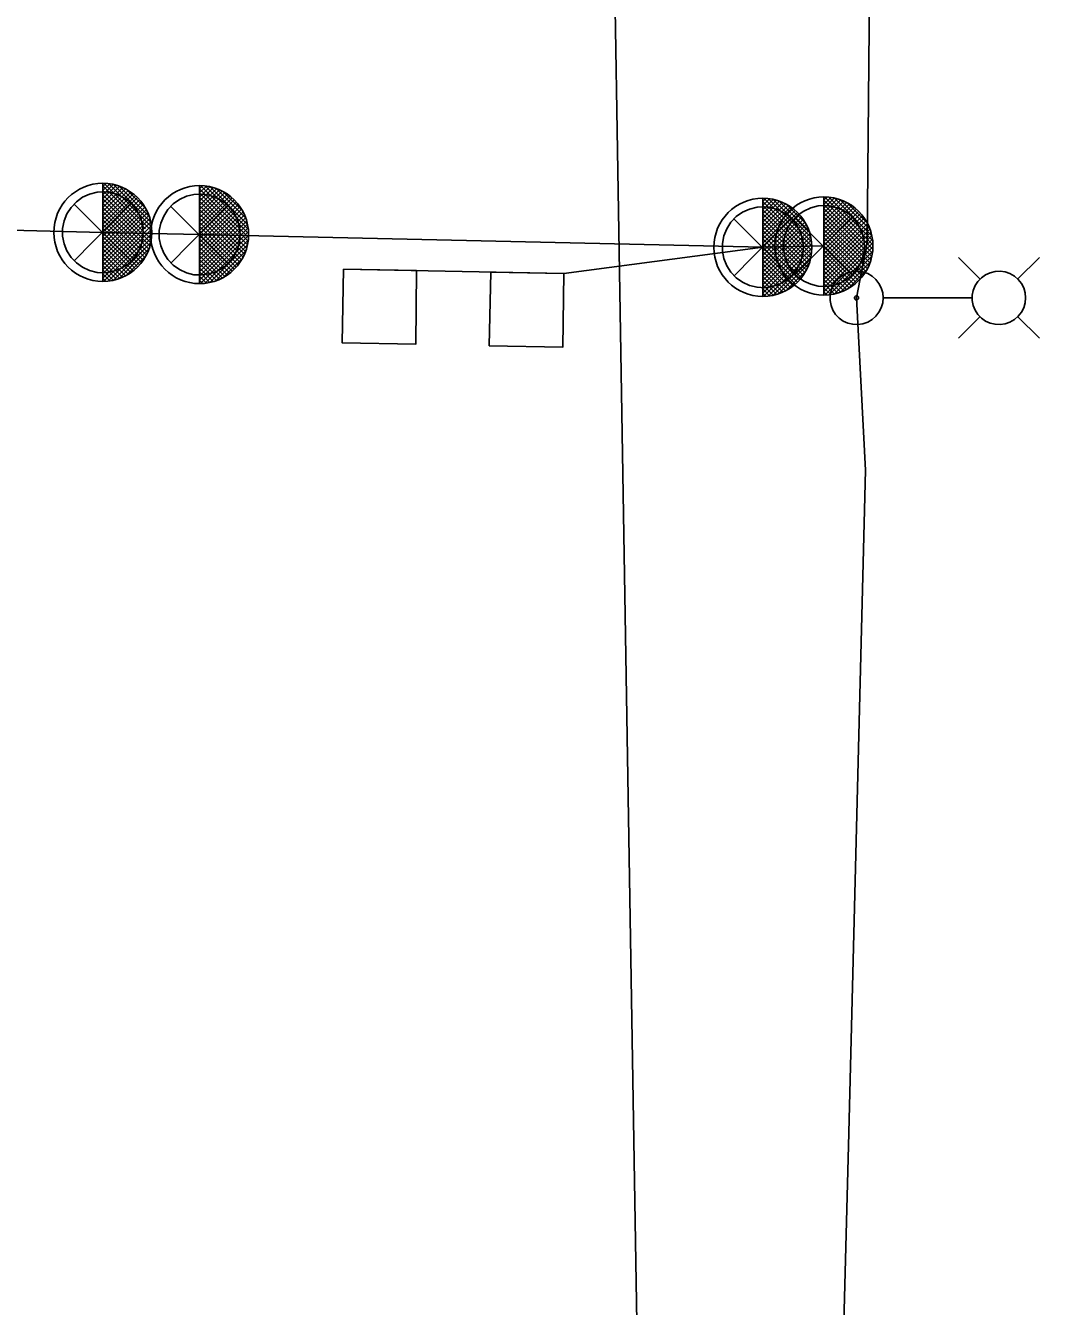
# Model space of a CAD drawing. Extents: x 600849 to 606371, y 330010 to 403088.
# Drawn here: x 604936.7 to 605019.3, y 333060.3 to 333164.7 of the extents above; entities that cross this region are included whole.
import ezdxf

# ---------------------------------------------------------------- set-up
doc = ezdxf.new("R2010")
doc.units = 0
for name, color, linetype in [('E_FTMS', 7, 'Continuous'), ('E_FTMS_Conduit', 7, 'Continuous'), ('E_LTG', 7, 'Continuous'), ('E_LTG_CID', 7, 'Continuous'), ('E_SIG', 7, 'Continuous'), ('E_UTL_SAN_UG_MMSD', 7, 'Continuous')]:
    doc.layers.add(name, color=color, linetype=linetype)

msp = doc.modelspace()

# ---------------------------------------------------------------- linework, layer by layer
at = {"layer": 'E_FTMS'}
for p, q in [((604942.49, 333151.7), (604942.49, 333151.7)), ((604942.49, 333151.7), (604942.49, 333151.7)), ((604942.97, 333151.84), (604942.97, 333151.84)), ((604942.97, 333151.84), (604942.97, 333151.84)), ((604942.97, 333151.84), (604942.97, 333143.84)), ((604942.97, 333151.58), (604943.23, 333151.83)), ((604942.97, 333151.24), (604943.53, 333151.79)), ((604942.97, 333150.9), (604943.82, 333151.74)), ((604942.97, 333150.56), (604944.09, 333151.68)), ((604946.46, 333148.14), (604942.97, 333151.63)), ((604942.97, 333150.22), (604944.34, 333151.59)), ((604942.97, 333149.88), (604944.59, 333151.5)), ((604942.97, 333149.54), (604944.81, 333151.38)), ((604946.96, 333147.93), (604943.05, 333151.84)), ((604946.94, 333148.29), (604943.42, 333151.81)), ((604946.86, 333148.7), (604943.83, 333151.74)), ((604946.73, 333149.17), (604944.31, 333151.6)), ((604946.45, 333149.8), (604944.93, 333151.31)), ((604950.86, 333151.66), (604950.86, 333151.66)), ((604950.86, 333151.66), (604950.86, 333151.66)), ((604950.86, 333151.66), (604950.86, 333143.66)), ((604950.86, 333151.39), (604951.12, 333151.65)), ((604950.86, 333151.06), (604951.41, 333151.61)), ((604950.86, 333150.72), (604951.7, 333151.56)), ((604950.86, 333150.38), (604951.98, 333151.49)), ((604950.86, 333150.04), (604952.23, 333151.4)), ((604954.85, 333147.41), (604950.86, 333151.39)), ((604950.86, 333149.7), (604952.48, 333151.32)), ((604954.85, 333147.75), (604950.94, 333151.66)), ((604954.83, 333148.1), (604951.3, 333151.63)), ((604954.75, 333148.52), (604951.71, 333151.56)), ((604954.62, 333148.99), (604952.2, 333151.42)), ((604942.97, 333149.2), (604945.03, 333151.26)), ((604946.92, 333147.29), (604942.97, 333151.24)), ((604942.97, 333148.86), (604945.24, 333151.13)), ((604942.97, 333148.52), (604945.43, 333150.98)), ((604946.88, 333146.99), (604942.97, 333150.9)), ((604942.97, 333148.18), (604945.62, 333150.83)), ((604942.97, 333147.84), (604945.8, 333150.67)), ((604946.8, 333146.73), (604942.97, 333150.56)), ((604942.97, 333147.5), (604945.96, 333150.49)), ((604942.97, 333147.17), (604946.11, 333150.31)), ((604946.72, 333146.47), (604942.97, 333150.22)), ((604950.86, 333149.36), (604952.7, 333151.2)), ((604950.86, 333149.02), (604952.92, 333151.08)), ((604954.81, 333147.11), (604950.86, 333151.06)), ((604950.86, 333148.68), (604953.13, 333150.95)), ((604950.86, 333148.34), (604953.32, 333150.8)), ((604954.77, 333146.81), (604950.86, 333150.72)), ((604950.86, 333148), (604953.51, 333150.65)), ((604950.86, 333147.66), (604953.68, 333150.49)), ((604954.69, 333146.55), (604950.86, 333150.38)), ((604950.86, 333147.32), (604953.84, 333150.3)), ((604954.34, 333149.61), (604952.82, 333151.13)), ((604996.79, 333150.62), (604996.79, 333150.62)), ((604996.79, 333150.62), (604996.79, 333150.62)), ((604996.79, 333150.62), (604996.79, 333142.62)), ((604996.79, 333150.36), (604997.04, 333150.61)), ((604996.79, 333150.02), (604997.34, 333150.57)), ((604996.79, 333149.68), (604997.63, 333150.52)), ((604996.79, 333149.34), (604997.9, 333150.46)), ((604996.79, 333149), (604998.15, 333150.37)), ((605000.77, 333146.37), (604996.79, 333150.36)), ((604996.79, 333148.66), (604998.4, 333150.28)), ((605000.77, 333146.71), (604996.86, 333150.62)), ((605000.76, 333147.07), (604997.23, 333150.59)), ((605000.68, 333147.48), (604997.64, 333150.52)), ((605000.55, 333147.96), (604998.12, 333150.38)), ((605001.77, 333150.73), (605001.77, 333150.72)), ((605001.77, 333150.73), (605001.77, 333150.72)), ((605001.77, 333150.73), (605001.77, 333142.73)), ((605001.77, 333150.46), (605002.02, 333150.72)), ((605001.77, 333150.12), (605002.32, 333150.68)), ((605001.77, 333149.78), (605002.61, 333150.63)), ((605001.77, 333149.44), (605002.88, 333150.56)), ((605001.77, 333149.1), (605003.13, 333150.47)), ((605005.75, 333146.47), (605001.77, 333150.46)), ((605001.77, 333148.76), (605003.38, 333150.38)), ((605001.77, 333148.42), (605003.61, 333150.26)), ((605005.75, 333146.81), (605001.84, 333150.72)), ((605005.74, 333147.17), (605002.21, 333150.69)), ((605005.66, 333147.59), (605002.62, 333150.62)), ((605005.53, 333148.06), (605003.1, 333150.48)), ((604942.97, 333146.83), (604946.26, 333150.11)), ((604942.97, 333146.49), (604946.39, 333149.9)), ((604946.62, 333146.23), (604942.97, 333149.88)), ((604942.97, 333146.15), (604946.52, 333149.69)), ((604946.51, 333146.01), (604942.97, 333149.54)), ((604942.97, 333145.81), (604946.62, 333149.46)), ((604942.97, 333145.47), (604946.72, 333149.21)), ((604946.39, 333145.78), (604942.97, 333149.2)), ((604950.86, 333146.98), (604954, 333150.12)), ((604954.61, 333146.29), (604950.86, 333150.04)), ((604950.86, 333146.64), (604954.14, 333149.93)), ((604950.86, 333146.3), (604954.27, 333149.72)), ((604954.51, 333146.05), (604950.86, 333149.7)), ((604950.86, 333145.96), (604954.4, 333149.51)), ((604954.4, 333145.82), (604950.86, 333149.36)), ((604950.86, 333145.62), (604954.51, 333149.27)), ((604996.79, 333148.32), (604998.63, 333150.16)), ((604996.79, 333147.98), (604998.84, 333150.04)), ((605000.73, 333146.07), (604996.79, 333150.02)), ((604996.79, 333147.64), (604999.06, 333149.91)), ((604996.79, 333147.3), (604999.24, 333149.76)), ((605000.69, 333145.77), (604996.79, 333149.68)), ((604996.79, 333146.96), (604999.43, 333149.61)), ((604996.79, 333146.62), (604999.61, 333149.45)), ((605000.61, 333145.51), (604996.79, 333149.34)), ((604996.79, 333146.29), (604999.77, 333149.27)), ((605000.26, 333148.58), (604998.75, 333150.09)), ((605001.77, 333148.08), (605003.82, 333150.14)), ((605005.71, 333146.17), (605001.77, 333150.12)), ((605001.77, 333147.74), (605004.04, 333150.02)), ((605001.77, 333147.41), (605004.22, 333149.86)), ((605005.67, 333145.87), (605001.77, 333149.78)), ((605001.77, 333147.07), (605004.41, 333149.71)), ((605001.77, 333146.73), (605004.59, 333149.55)), ((605005.59, 333145.61), (605001.77, 333149.44)), ((605001.77, 333146.39), (605004.75, 333149.37)), ((605001.77, 333146.05), (605004.91, 333149.19)), ((605005.24, 333148.68), (605003.73, 333150.2)), ((604942.97, 333145.13), (604946.81, 333148.96)), ((604946.25, 333145.58), (604942.97, 333148.86)), ((604942.97, 333144.79), (604946.87, 333148.69)), ((604946.11, 333145.38), (604942.97, 333148.52)), ((604942.97, 333144.45), (604946.93, 333148.41)), ((604945.96, 333145.19), (604942.97, 333148.18)), ((604950.86, 333145.29), (604954.6, 333149.03)), ((604954.28, 333145.6), (604950.86, 333149.02)), ((604950.86, 333144.95), (604954.7, 333148.78)), ((604954.14, 333145.4), (604950.86, 333148.68)), ((604950.86, 333144.61), (604954.76, 333148.5)), ((604954, 333145.2), (604950.86, 333148.34)), ((604950.86, 333144.27), (604954.82, 333148.22)), ((604996.79, 333145.95), (604999.93, 333149.09)), ((605000.53, 333145.25), (604996.79, 333149)), ((604996.79, 333145.61), (605000.07, 333148.89)), ((604996.79, 333145.27), (605000.2, 333148.68)), ((605000.44, 333145.01), (604996.79, 333148.66)), ((604996.79, 333144.93), (605000.33, 333148.47)), ((605000.32, 333144.79), (604996.79, 333148.32)), ((604996.79, 333144.59), (605000.43, 333148.24)), ((605005.51, 333145.35), (605001.77, 333149.1)), ((605001.77, 333145.71), (605005.05, 333148.99)), ((605001.77, 333145.37), (605005.18, 333148.78)), ((605005.42, 333145.11), (605001.77, 333148.76)), ((605001.77, 333145.03), (605005.31, 333148.57)), ((605005.3, 333144.89), (605001.77, 333148.42)), ((605001.77, 333144.69), (605005.41, 333148.34)), ((604942.97, 333144.11), (604946.95, 333148.09)), ((604945.79, 333145.03), (604942.97, 333147.84)), ((604945.62, 333144.86), (604942.97, 333147.5)), ((604945.44, 333144.7), (604942.97, 333147.17)), ((604943.05, 333143.85), (604946.96, 333147.76)), ((604943.42, 333143.88), (604946.93, 333147.39)), ((604953.85, 333145.01), (604950.86, 333148)), ((604950.86, 333143.93), (604954.84, 333147.91)), ((604953.68, 333144.84), (604950.86, 333147.66)), ((604953.51, 333144.68), (604950.86, 333147.32)), ((604950.94, 333143.67), (604954.85, 333147.58)), ((604951.31, 333143.7), (604954.82, 333147.21)), ((604996.79, 333144.25), (605000.53, 333147.99)), ((605000.21, 333144.56), (604996.79, 333147.98)), ((604996.79, 333143.91), (605000.62, 333147.75)), ((605000.07, 333144.36), (604996.79, 333147.64)), ((604996.79, 333143.57), (605000.68, 333147.47)), ((604999.92, 333144.17), (604996.79, 333147.3)), ((604996.79, 333143.23), (605000.74, 333147.19)), ((605001.77, 333144.35), (605005.51, 333148.1)), ((605005.19, 333144.66), (605001.77, 333148.08)), ((605001.77, 333144.01), (605005.6, 333147.85)), ((605005.05, 333144.46), (605001.77, 333147.74)), ((605001.77, 333143.67), (605005.66, 333147.57)), ((605004.9, 333144.27), (605001.77, 333147.41)), ((605001.77, 333143.33), (605005.72, 333147.29)), ((604945.24, 333144.56), (604942.97, 333146.83)), ((604945.03, 333144.43), (604942.97, 333146.49)), ((604944.82, 333144.3), (604942.97, 333146.15)), ((604943.81, 333143.92), (604946.25, 333146.37)), ((604943.83, 333143.95), (604946.88, 333147)), ((604944.29, 333144.07), (604946.73, 333146.51)), ((604953.33, 333144.52), (604950.86, 333146.98)), ((604953.12, 333144.38), (604950.86, 333146.64)), ((604952.92, 333144.24), (604950.86, 333146.3)), ((604951.72, 333143.77), (604954.77, 333146.82)), ((604952.17, 333143.89), (604954.62, 333146.33)), ((604996.79, 333146.62), (604980.56, 333144.49)), ((604999.78, 333143.97), (604996.79, 333146.96)), ((604996.79, 333142.89), (605000.76, 333146.87)), ((604999.6, 333143.81), (604996.79, 333146.62)), ((604999.43, 333143.64), (604996.79, 333146.29)), ((604996.86, 333142.63), (605000.78, 333146.54)), ((604997.24, 333142.66), (605000.75, 333146.17)), ((605004.76, 333144.07), (605001.77, 333147.07)), ((605001.77, 333142.99), (605005.74, 333146.97)), ((605004.58, 333143.91), (605001.77, 333146.73)), ((605004.41, 333143.74), (605001.77, 333146.39)), ((605004.23, 333143.58), (605001.77, 333146.05)), ((605001.85, 333142.73), (605005.76, 333146.65)), ((605002.22, 333142.77), (605005.73, 333146.27)), ((604944.58, 333144.2), (604942.97, 333145.81)), ((604944.35, 333144.09), (604942.97, 333145.47)), ((604944.09, 333144.02), (604942.97, 333145.13)), ((604944.42, 333144.2), (604945.97, 333145.75)), ((604944.9, 333144.34), (604946.45, 333145.89)), ((604952.7, 333144.12), (604950.86, 333145.96)), ((604952.47, 333144.02), (604950.86, 333145.62)), ((604952.24, 333143.91), (604950.86, 333145.29)), ((604952.79, 333144.16), (604954.34, 333145.71)), ((604999.25, 333143.48), (604996.79, 333145.95)), ((604999.05, 333143.34), (604996.79, 333145.61)), ((604998.85, 333143.21), (604996.79, 333145.27)), ((604997.64, 333142.73), (605000.7, 333145.78)), ((604998.1, 333142.85), (605000.55, 333145.29)), ((605004.03, 333143.45), (605001.77, 333145.71)), ((605003.83, 333143.31), (605001.77, 333145.37)), ((605003.61, 333143.19), (605001.77, 333145.03)), ((605002.62, 333142.83), (605005.68, 333145.89)), ((605003.08, 333142.95), (605005.53, 333145.4)), ((604943.82, 333143.95), (604942.97, 333144.79)), ((604943.53, 333143.89), (604942.97, 333144.45)), ((604943.22, 333143.87), (604942.97, 333144.11)), ((604951.97, 333143.83), (604950.86, 333144.95)), ((604951.7, 333143.76), (604950.86, 333144.61)), ((604951.42, 333143.71), (604950.86, 333144.27)), ((604980.56, 333144.49), (604962.6, 333144.84)), ((604974.6, 333144.6), (604974.6, 333144.6)), ((604998.63, 333143.08), (604996.79, 333144.93)), ((604998.39, 333142.98), (604996.79, 333144.59)), ((604998.16, 333142.87), (604996.79, 333144.25)), ((604998.71, 333143.12), (605000.27, 333144.67)), ((605003.38, 333143.08), (605001.77, 333144.69)), ((605003.14, 333142.97), (605001.77, 333144.35)), ((605002.88, 333142.9), (605001.77, 333144.01)), ((605003.69, 333143.22), (605005.25, 333144.78)), ((604943.02, 333143.85), (604942.97, 333143.89)), ((604951.11, 333143.68), (604950.86, 333143.93)), ((604950.9, 333143.66), (604950.86, 333143.71)), ((604997.9, 333142.8), (604996.79, 333143.91)), ((604997.63, 333142.73), (604996.79, 333143.57)), ((604997.34, 333142.67), (604996.79, 333143.23)), ((605002.61, 333142.83), (605001.77, 333143.67)), ((605002.32, 333142.77), (605001.77, 333143.33)), ((605002.01, 333142.75), (605001.77, 333142.99)), ((604997.03, 333142.65), (604996.79, 333142.89)), ((604996.83, 333142.63), (604996.79, 333142.67)), ((605001.81, 333142.73), (605001.77, 333142.77))]:
    msp.add_line(p, q, dxfattribs=at)
for points in [[(604962.6, 333144.84), (604962.48, 333138.84), (604968.48, 333138.72), (604968.54, 333144.72)], [(604974.6, 333144.6), (604974.48, 333138.6), (604980.48, 333138.49), (604980.56, 333144.49)]]:
    msp.add_lwpolyline(points, close=True, dxfattribs=at)
for centre in [(604942.97, 333147.84), (604950.86, 333147.66), (604996.79, 333146.62), (605001.77, 333146.73)]:
    msp.add_circle(centre, 4, dxfattribs=at)
for centre in [(604942.97, 333147.84), (604950.86, 333147.66), (604996.79, 333146.62), (605001.77, 333146.73)]:
    msp.add_arc(centre, 4, 270, 90, dxfattribs=at)
at = {"layer": 'E_FTMS_Conduit'}
msp.add_lwpolyline([(604890.29, 333149.16), (604942.97, 333147.84), (604950.86, 333147.66), (604996.79, 333146.62), (605001.77, 333146.73)], dxfattribs=at)
at = {"layer": 'E_LTG'}
for points in [[(605014.52, 333144.02), (605012.74, 333145.8)], [(605017.56, 333144.02), (605019.34, 333145.8)], [(605006.61, 333142.5), (605006.57, 333142.91), (605006.45, 333143.31), (605006.26, 333143.67), (605006.01, 333144), (605005.7, 333144.27), (605005.34, 333144.48), (605004.95, 333144.61), (605004.54, 333144.67), (605004.12, 333144.65), (605003.72, 333144.55), (605003.35, 333144.38), (605003.01, 333144.14), (605002.72, 333143.84), (605002.5, 333143.5), (605002.35, 333143.11), (605002.27, 333142.71), (605002.27, 333142.29), (605002.35, 333141.89), (605002.5, 333141.5), (605002.72, 333141.15), (605003.01, 333140.85), (605003.35, 333140.61), (605003.72, 333140.44), (605004.12, 333140.35), (605004.54, 333140.33), (605004.95, 333140.38), (605005.34, 333140.52), (605005.7, 333140.73), (605006.01, 333141), (605006.26, 333141.32), (605006.45, 333141.69), (605006.57, 333142.09), (605006.61, 333142.5)], [(605018.21, 333142.5), (605018.17, 333142.91), (605018.06, 333143.31), (605017.87, 333143.67), (605017.61, 333144), (605017.3, 333144.27), (605016.94, 333144.48), (605016.55, 333144.61), (605016.14, 333144.67), (605015.73, 333144.65), (605015.33, 333144.55), (605014.95, 333144.38), (605014.61, 333144.14), (605014.33, 333143.84), (605014.1, 333143.5), (605013.95, 333143.11), (605013.87, 333142.71), (605013.87, 333142.29), (605013.95, 333141.89), (605014.1, 333141.5), (605014.33, 333141.15), (605014.61, 333140.85), (605014.95, 333140.61), (605015.33, 333140.44), (605015.73, 333140.35), (605016.14, 333140.33), (605016.55, 333140.38), (605016.94, 333140.52), (605017.3, 333140.73), (605017.61, 333141), (605017.87, 333141.32), (605018.06, 333141.69), (605018.17, 333142.09), (605018.21, 333142.5)], [(605004.6, 333142.5), (605004.6, 333142.53), (605004.59, 333142.56), (605004.57, 333142.59), (605004.55, 333142.61), (605004.53, 333142.63), (605004.5, 333142.65), (605004.47, 333142.66), (605004.44, 333142.66), (605004.41, 333142.66), (605004.38, 333142.66), (605004.35, 333142.64), (605004.32, 333142.62), (605004.3, 333142.6), (605004.29, 333142.57), (605004.27, 333142.55), (605004.27, 333142.51), (605004.27, 333142.48), (605004.27, 333142.45), (605004.29, 333142.42), (605004.3, 333142.4), (605004.32, 333142.37), (605004.35, 333142.35), (605004.38, 333142.34), (605004.41, 333142.33), (605004.44, 333142.33), (605004.47, 333142.34), (605004.5, 333142.35), (605004.53, 333142.36), (605004.55, 333142.38), (605004.57, 333142.41), (605004.59, 333142.44), (605004.6, 333142.47), (605004.6, 333142.5)], [(605013.83, 333142.5), (605006.65, 333142.5)], [(605014.52, 333140.98), (605012.74, 333139.2)], [(605017.56, 333140.98), (605019.34, 333139.2)]]:
    msp.add_lwpolyline(points, dxfattribs=at)
at = {"layer": 'E_LTG_CID'}
for points in [[(605004.43, 333142.5), (605005.3, 333147), (605005.59, 333179.13), (605007.26, 333236.01), (605005.55, 333263.51), (605008.97, 333290.48), (605007.96, 333305.22)], [(604931.85, 331581.07), (604937.27, 331603.67), (604947.8, 331650.94), (604952, 331678.28), (604955.83, 331701.76), (604989.48, 331966.47), (604996.27, 332242.26), (604998.49, 332512.59), (605000.29, 332783.81), (605002.15, 332931.75), (605000.64, 332964.83), (605000.69, 332966.2), (605002.17, 333011.44), (605003.78, 333073.37), (605005.15, 333128.46), (605004.43, 333142.5)]]:
    msp.add_lwpolyline(points, dxfattribs=at)
at = {"layer": 'E_SIG'}
for points in [[(604946.27, 333147.84), (604946.21, 333148.47), (604946.04, 333149.07), (604945.75, 333149.63), (604945.36, 333150.12), (604944.89, 333150.53), (604944.34, 333150.85), (604943.75, 333151.05), (604943.13, 333151.14), (604942.5, 333151.11), (604941.89, 333150.96), (604941.32, 333150.7), (604940.81, 333150.34), (604940.38, 333149.88), (604940.04, 333149.36), (604939.81, 333148.77), (604939.69, 333148.16), (604939.69, 333147.53), (604939.81, 333146.91), (604940.04, 333146.33), (604940.38, 333145.8), (604940.81, 333145.35), (604941.32, 333144.99), (604941.89, 333144.73), (604942.5, 333144.58), (604943.13, 333144.55), (604943.75, 333144.64), (604944.34, 333144.84), (604944.89, 333145.16), (604945.36, 333145.57), (604945.75, 333146.06), (604946.04, 333146.62), (604946.21, 333147.22), (604946.27, 333147.84)], [(604954.16, 333147.66), (604954.1, 333148.29), (604953.92, 333148.89), (604953.64, 333149.45), (604953.25, 333149.94), (604952.77, 333150.35), (604952.23, 333150.66), (604951.64, 333150.87), (604951.02, 333150.96), (604950.39, 333150.93), (604949.78, 333150.78), (604949.21, 333150.52), (604948.7, 333150.16), (604948.27, 333149.7), (604947.93, 333149.17), (604947.69, 333148.59), (604947.57, 333147.98), (604947.57, 333147.35), (604947.69, 333146.73), (604947.93, 333146.15), (604948.27, 333145.62), (604948.7, 333145.17), (604949.21, 333144.8), (604949.78, 333144.54), (604950.39, 333144.39), (604951.02, 333144.37), (604951.64, 333144.45), (604952.23, 333144.66), (604952.77, 333144.97), (604953.25, 333145.38), (604953.64, 333145.88), (604953.92, 333146.43), (604954.1, 333147.04), (604954.16, 333147.66)], [(604945.23, 333150.18), (604940.62, 333145.52)], [(604940.62, 333150.13), (604945.28, 333145.48)], [(604953.12, 333150), (604948.51, 333145.34)], [(604948.51, 333149.95), (604953.16, 333145.3)], [(605000.09, 333146.62), (605000.03, 333147.25), (604999.85, 333147.85), (604999.56, 333148.41), (604999.17, 333148.9), (604998.7, 333149.31), (604998.16, 333149.63), (604997.56, 333149.83), (604996.94, 333149.92), (604996.32, 333149.89), (604995.71, 333149.74), (604995.14, 333149.48), (604994.62, 333149.12), (604994.19, 333148.66), (604993.85, 333148.14), (604993.62, 333147.55), (604993.5, 333146.94), (604993.5, 333146.31), (604993.62, 333145.7), (604993.85, 333145.11), (604994.19, 333144.59), (604994.62, 333144.13), (604995.14, 333143.77), (604995.71, 333143.51), (604996.32, 333143.36), (604996.94, 333143.33), (604997.56, 333143.42), (604998.16, 333143.62), (604998.7, 333143.94), (604999.17, 333144.35), (604999.56, 333144.84), (604999.85, 333145.4), (605000.03, 333146), (605000.09, 333146.62)], [(605005.07, 333146.73), (605005.01, 333147.35), (605004.83, 333147.95), (605004.54, 333148.51), (605004.15, 333149), (605003.68, 333149.42), (605003.14, 333149.73), (605002.54, 333149.93), (605001.92, 333150.02), (605001.3, 333149.99), (605000.69, 333149.85), (605000.12, 333149.58), (604999.6, 333149.22), (604999.17, 333148.77), (604998.83, 333148.24), (604998.6, 333147.66), (604998.48, 333147.04), (604998.48, 333146.41), (604998.6, 333145.8), (604998.83, 333145.21), (604999.17, 333144.69), (604999.6, 333144.23), (605000.12, 333143.87), (605000.69, 333143.61), (605001.3, 333143.46), (605001.92, 333143.43), (605002.54, 333143.52), (605003.14, 333143.73), (605003.68, 333144.04), (605004.15, 333144.45), (605004.54, 333144.94), (605004.83, 333145.5), (605005.01, 333146.1), (605005.07, 333146.73)], [(604999.05, 333148.96), (604994.44, 333144.3)], [(604994.44, 333148.91), (604999.09, 333144.26)], [(605004.03, 333149.06), (604999.42, 333144.4)], [(604999.42, 333149.01), (605004.07, 333144.36)]]:
    msp.add_lwpolyline(points, dxfattribs=at)
at = {"layer": 'E_UTL_SAN_UG_MMSD'}
msp.add_lwpolyline([(604992.09, 332721.29), (604983.2, 333259.95), (604978.83, 333311.92)], dxfattribs=at)

doc.saveas('drawing.dxf')
